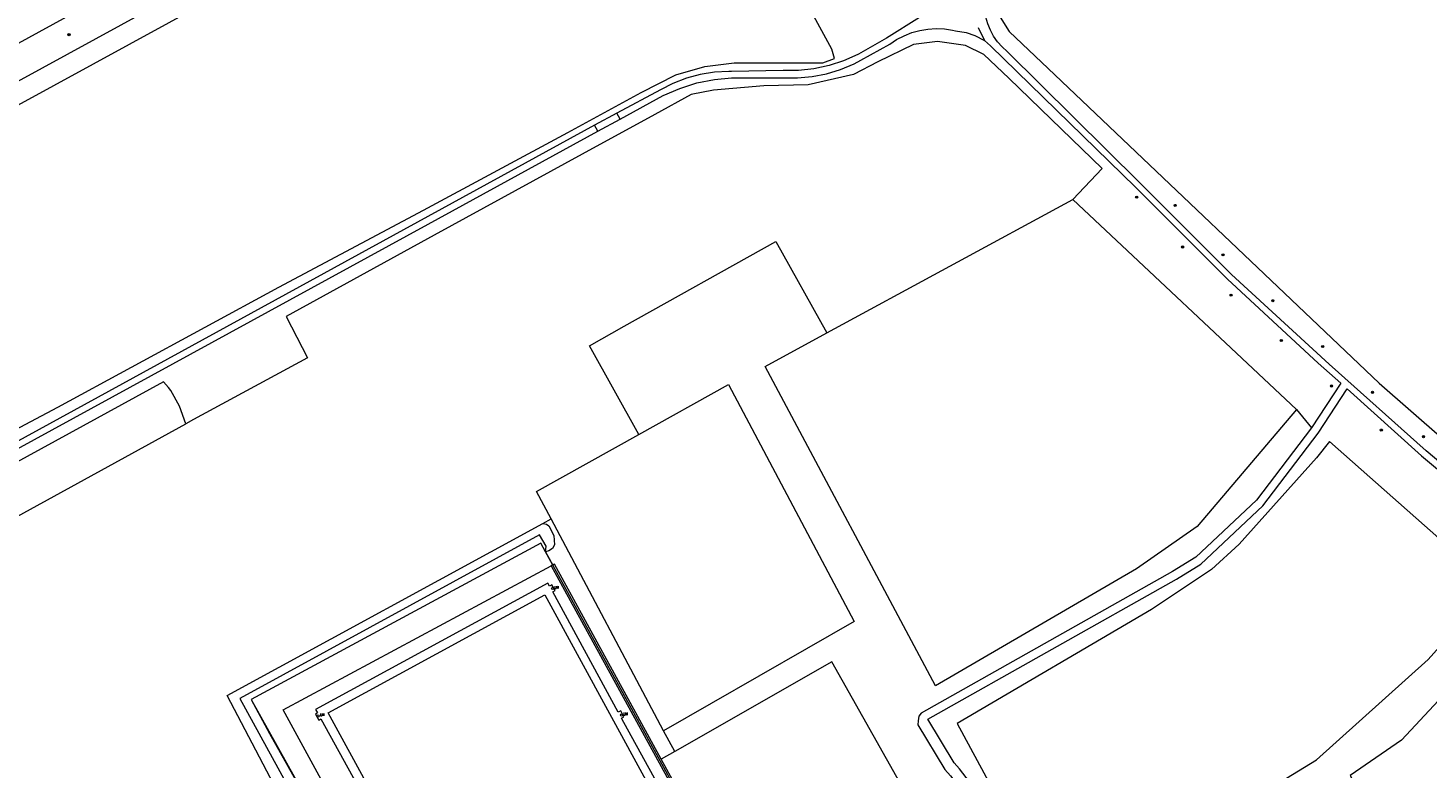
# Model space of a CAD drawing. Header units: metres. Extents: x 138165 to 154469, y 480134 to 494189.
# Tile 918 of 1056: x 148021 to 148352, y 488303 to 488477. Entities that reach past the tile are written whole.
import ezdxf

# ---------------------------------------------------------------- set-up
doc = ezdxf.new("R2010")
doc.units = ezdxf.units.M
doc.header["$LTSCALE"] = 0.001
doc.header["$MEASUREMENT"] = 0
for name, color, linetype, lineweight in [('TOP-L-terrein schutting raster hek leuning', 7, 'Continuous', 0), ('TOP-L-topo objecten punt', 7, 'Continuous', 0), ('TOP-L-topo objecten vlak', 7, 'Continuous', 0)]:
    doc.layers.add(name, color=color, linetype=linetype, lineweight=lineweight)
doc.styles.add('Style-STANDARD', font='STANDARD.shx')

# ---------------------------------------------------------------- blocks, each defined once
blk = doc.blocks.new('24')
at = {"layer": 'TOP-L-topo objecten punt', "color": 7, "linetype": 'Continuous', "lineweight": 0}
for radius in [0.025, 0.0182, 0.0115, 0.005]:
    blk.add_circle((0, 0), radius, dxfattribs=at)
blk = doc.blocks.new('16')
at = {"layer": 'TOP-L-topo objecten punt', "color": 7, "linetype": 'Continuous', "lineweight": 0}
blk.add_circle((0, 0), 0.025, dxfattribs=at)
at = {"layer": 'TOP-L-topo objecten punt', "color": 7, "linetype": 'Continuous', "lineweight": 0, "style": 'Style-STANDARD'}
blk.add_text('LM', height=0.06, dxfattribs=at).set_placement((0.0483, 0))

msp = doc.modelspace()

# ---------------------------------------------------------------- linework, layer by layer
at = {"layer": 'TOP-L-terrein schutting raster hek leuning', "flags": 128}
msp.add_lwpolyline([(148207.18, 488201.72), (148222.01, 488210.35), (148192.19, 488264.7), (148171.87, 488301.81), (148145.19, 488350.5), (148143.47, 488353.64), (148142.36, 488355.66), (148073.92, 488318.76), (148078.29, 488310.71), (148103.14, 488266.32), (148097.75, 488263.37)], dxfattribs=at)
at = {"layer": 'TOP-L-topo objecten vlak', "flags": 128}
for points in [[(147833.42, 488384.29), (147844.7, 488387.61), (147871.25, 488394.68), (147876.47, 488396.25), (147877.93, 488396.96), (148018.99, 488473.79), (148128.4, 488533.85), (148192.29, 488568.13), (148381.26, 488670.48)], [(148389.98, 488662.04), (148387.7, 488666.53), (148000, 488454.5), (147881.64, 488389.78), (147883.96, 488385.53)], [(147883.96, 488385.53), (148000, 488448.94), (148389.98, 488662.04)], [(148468.39, 488279.42), (148351.51, 488377.5), (148328.59, 488397.93), (148305.53, 488419.11), (148283.88, 488440.76), (148252.5, 488471.81), (148251.32, 488472.91), (148250.26, 488474.13), (148249.33, 488475.45), (148248.55, 488476.86), (148247.92, 488478.35), (148247.45, 488479.9), (148247.14, 488481.48), (148247, 488483.09), (148247.03, 488484.71), (148247.11, 488485.58), (148247.19, 488487.08), (148247.43, 488488.55), (148247.82, 488489.99), (148248.35, 488491.38), (148249.03, 488492.71)], [(148003.67, 488385.45), (148006.96, 488384.94), (148009.75, 488380.81), (148012.87, 488379.69), (148028.26, 488387.8), (148080.44, 488416.13), (148114.63, 488434.36), (148148.76, 488452.7), (148166.03, 488462.12), (148174.28, 488466.28), (148181.13, 488468.28), (148188.07, 488469.11), (148209.01, 488469.18), (148211.76, 488470.15), (148211.07, 488472.38), (148206.42, 488481.04)], [(148231.8, 488479.87), (148224.05, 488474.94), (148217.43, 488471.21), (148217.22, 488471.1), (148213.9, 488469.61), (148210.44, 488468.48), (148206.88, 488467.72), (148203.26, 488467.33), (148199.62, 488467.33), (148187.44, 488467.07), (148187.37, 488467.07), (148186.76, 488467.08), (148183.37, 488466.91), (148180.02, 488466.38), (148176.74, 488465.51), (148173.57, 488464.3), (148170.6, 488462.79), (148160.29, 488457.29)], [(148250.49, 488480.53), (148253.01, 488476.54), (148262.18, 488467.84), (148340.42, 488393.47), (148384.66, 488354.83)], [(148161.09, 488455.85), (148171.25, 488461.41), (148175.16, 488463.11), (148179.23, 488464.39), (148183.4, 488465.23), (148187.4, 488465.63), (148199.57, 488465.62), (148202.99, 488465.57), (148206.44, 488465.88), (148209.85, 488466.54), (148213.16, 488467.56), (148216.36, 488468.92), (148217.99, 488469.77), (148224.79, 488473.58), (148226.42, 488474.66), (148228.16, 488475.56), (148229.98, 488476.28), (148231.86, 488476.8), (148233.79, 488477.12), (148235.74, 488477.24), (148237.69, 488477.16), (148239.62, 488476.87), (148240.3, 488476.72), (148242.82, 488476.28), (148244.91, 488475.63), (148247.19, 488474.42)], [(148245.67, 488477.51), (148247.19, 488474.42)], [(148268.01, 488436.85), (148274.96, 488444.15), (148265.4, 488453.5), (148252.89, 488465.51), (148247.02, 488471.11), (148242.66, 488473.22), (148236.05, 488474.19), (148230.36, 488473.51), (148221.95, 488469.37), (148216.19, 488466.39), (148205.49, 488463.97), (148195.03, 488463.73), (148183.14, 488462.71), (148177.87, 488461.65), (148169.28, 488456.9), (148152.11, 488447.59), (148117.15, 488428.45), (148082.24, 488409.19), (148087.25, 488399.46), (148060.35, 488384.88), (148058.5, 488383.86)], [(148247.19, 488474.42), (148248.59, 488473.16), (148276.59, 488445.85), (148282.82, 488439.77), (148304.54, 488418.05), (148326, 488398.22), (148331.32, 488393.44), (148324.4, 488382.87)], [(148160.29, 488457.29), (148155.04, 488454.4)], [(148155.86, 488453.02), (148161.09, 488455.85)], [(148161.09, 488455.85), (148160.29, 488457.29)], [(148155.04, 488454.4), (148012.28, 488376.25), (147942.54, 488338.07), (147889.52, 488308.95), (147889.26, 488308.82), (147888.39, 488308.47), (147887.49, 488308.21), (147886.57, 488308.05), (147885.64, 488307.98), (147884.71, 488308.02), (147883.78, 488308.15)], [(147941.06, 488334.98), (147943.05, 488336.59), (148115.72, 488431.06), (148155.86, 488453.02)], [(148155.86, 488453.02), (148155.04, 488454.4)], [(148209.94, 488405.34), (148268.01, 488436.85)], [(148268.01, 488436.85), (148320.91, 488387.26)], [(148165.53, 488381.35), (148153.82, 488402.3), (148162.04, 488406.9), (148197.86, 488426.93), (148209.94, 488405.34)], [(148320.91, 488387.26), (148297.39, 488359.57), (148283.06, 488349.59), (148235.63, 488321.92), (148195.36, 488397.43), (148209.94, 488405.34)], [(148058.5, 488383.86), (148057.03, 488388.02), (148054.97, 488391.74), (148054.4, 488392.41), (148053.26, 488393.77), (147947.49, 488335.91), (147947.3, 488333.92), (147949.9, 488329.61), (147953.22, 488326.83)], [(148165.53, 488381.35), (148186.7, 488393.18), (148216.42, 488337.12), (148171.35, 488311.34)], [(148303.51, 488192.56), (148280.19, 488233.89), (148249.25, 488290.79), (148246.52, 488295.47), (148241.23, 488302.36), (148239.98, 488303.79), (148233.77, 488314.04), (148292.55, 488347.18), (148298.3, 488350.68), (148312.9, 488364.46), (148325.97, 488381.66), (148332.81, 488392.11), (148350.4, 488376.31), (148467.66, 488278.61)], [(148320.91, 488387.26), (148324.4, 488382.87)], [(147953.22, 488326.83), (147958.39, 488329.73), (147974.84, 488338.53), (148008.94, 488356.7), (148058.5, 488383.86)], [(148324.4, 488382.87), (148311.46, 488365.85), (148297.13, 488352.32), (148291.56, 488348.93), (148232.19, 488315.46), (148231.67, 488314.75), (148231.61, 488314.25), (148231.5, 488313.71), (148231.45, 488312.74), (148237.82, 488302.21), (148239.17, 488300.67), (148244.29, 488294), (148246.83, 488289.47), (148277.78, 488232.55), (148301.1, 488191.22)], [(148144.78, 488361.38), (148141.36, 488367.83), (148165.53, 488381.35)], [(148264.35, 488269.38), (148297.24, 488287.18), (148325.58, 488304.48), (148352, 488328.19), (148367.45, 488345.41), (148328.68, 488379.71), (148325.63, 488375.81), (148307.33, 488355.42), (148300.78, 488349.47), (148286.59, 488340.01), (148240.69, 488313.09), (148264.35, 488269.38)], [(147976.94, 488203.59), (148094.53, 488269.47), (148068.27, 488319.63), (148142.84, 488360.32)], [(148142.84, 488360.32), (148144.78, 488361.38)], [(148142.84, 488360.32), (148143.67, 488360.16), (148144.28, 488359.76), (148145.45, 488357.45), (148145.61, 488355.3), (148145.13, 488354.41), (148144.28, 488353.88), (148143.47, 488353.64)], [(148171.35, 488311.34), (148144.78, 488361.38)], [(148143.47, 488353.64), (148143.6, 488354.93), (148142.07, 488357.62), (148071.27, 488318.99), (148099.17, 488268.09), (147979.63, 488201.29), (147980.92, 488198.98), (148073.61, 488250.33)], [(148143.47, 488353.64), (148142.36, 488355.66), (148073.92, 488318.76), (148103.14, 488266.32), (148097.89, 488263.45)], [(148143.47, 488353.64), (148145.19, 488350.5)], [(148099.92, 488259.78), (148109.48, 488265.02), (148081.53, 488316.26), (148144.81, 488350.3)], [(148145.19, 488350.5), (148145.06, 488350.43), (148144.81, 488350.3)], [(148144.81, 488350.3), (148221.43, 488210.51), (148206.53, 488201.84), (148241.16, 488138.13)], [(148170.81, 488304.65), (148157.49, 488328.95), (148145.57, 488350.71), (148145.19, 488350.5)], [(148176.05, 488287.7), (148161.99, 488313.28), (148161.43, 488314.31), (148161.99, 488314.63), (148161.24, 488316.05), (148160.65, 488315.73), (148145.16, 488344.17), (148145.72, 488344.47), (148144.99, 488345.81), (148144.44, 488345.51), (148144.04, 488346.24), (148089.17, 488316.35), (148089.6, 488315.56), (148089.1, 488315.29), (148089.88, 488313.88), (148090.42, 488314.18), (148101, 488294.87)], [(148092.15, 488315.56), (148143.3, 488343.45), (148190.57, 488256.77), (148139.45, 488228.9), (148092.15, 488315.56)], [(148400.64, 488227.54), (148423.49, 488242.97), (148440.92, 488258.21), (148456.24, 488272.63), (148374.14, 488339.61), (148345.66, 488309.09), (148333.58, 488300.77), (148379.95, 488215.55), (148400.64, 488227.54)], [(148195.75, 488267.15), (148233.76, 488287.35), (148211.07, 488327.59), (148173.99, 488306.46)], [(148173.99, 488306.46), (148171.35, 488311.34)], [(148173.99, 488306.46), (148170.81, 488304.65)], [(148192.35, 488265.35), (148183.32, 488281.82), (148170.81, 488304.65)]]:
    msp.add_lwpolyline(points, dxfattribs=at)

# ---------------------------------------------------------------- block references
at = {"layer": 'TOP-L-topo objecten punt', "xscale": 10, "yscale": 10, "zscale": 10}
for name, p in [('24', (148030.9, 488475.81)), ('24', (148283.13, 488437.41)), ('24', (148292.23, 488435.46)), ('24', (148293.97, 488425.64)), ('24', (148303.5, 488423.77)), ('24', (148305.42, 488414.27)), ('24', (148315.28, 488412.94)), ('24', (148317.29, 488403.54)), ('24', (148327.06, 488402.11)), ('24', (148329.15, 488392.8)), ('24', (148338.82, 488391.31)), ('24', (148340.91, 488382.38)), ('24', (148350.89, 488380.81)), ('16', (148145.11, 488344.93)), ('16', (148089.74, 488314.83)), ('16', (148161.41, 488315.06))]:
    msp.add_blockref(name, p, dxfattribs=at)

doc.saveas('drawing.dxf')
